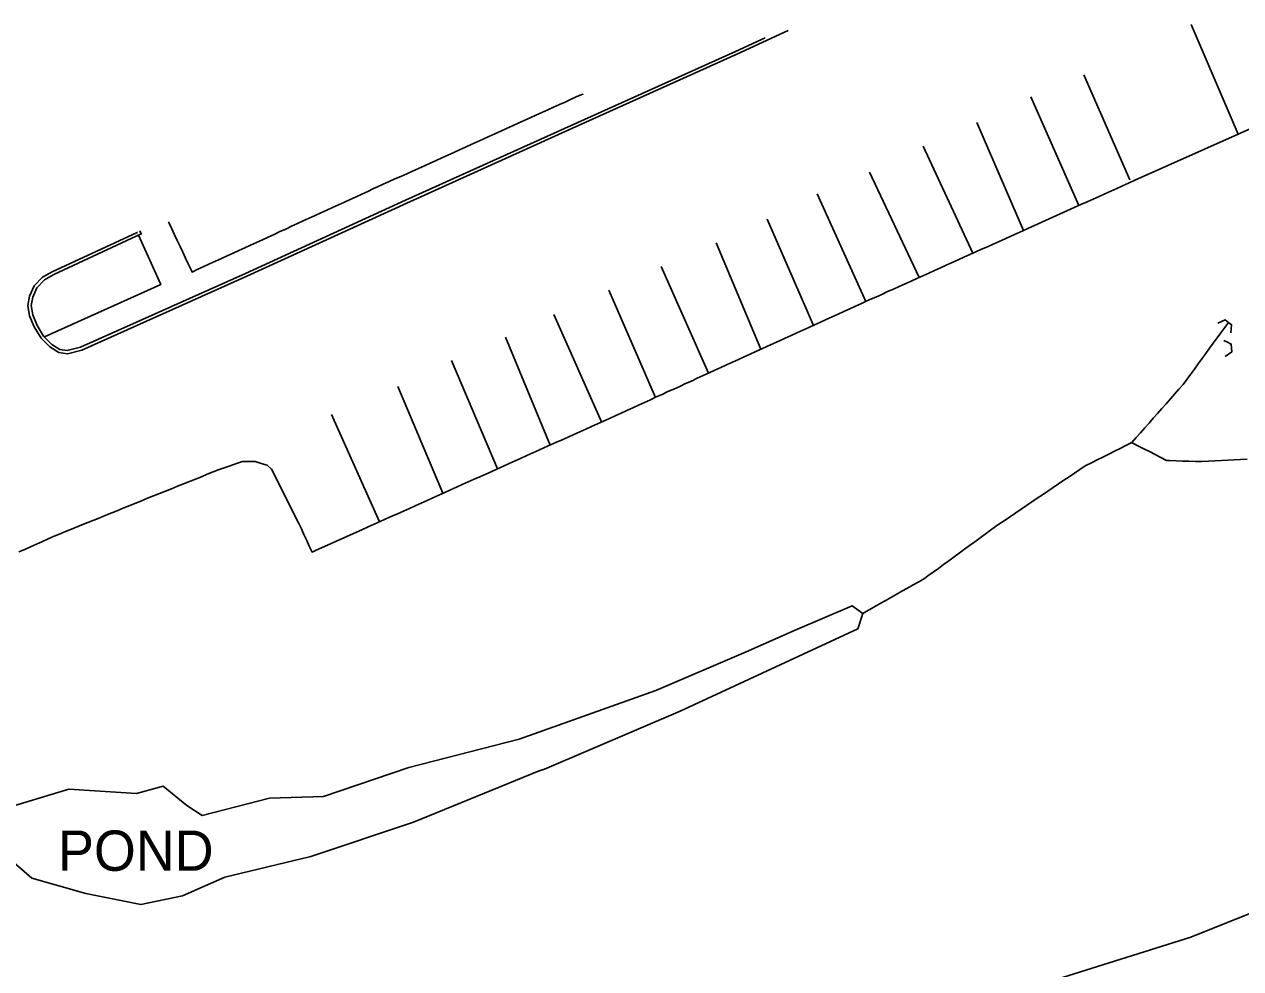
# Model space of a CAD drawing. Extents: x 1901471 to 1963503, y 756461 to 799997.
# Drawn here: x 1930965.7 to 1931154.5, y 773862.6 to 774009.1 of the extents above; entities that cross this region are included whole.
import ezdxf

# ---------------------------------------------------------------- set-up
doc = ezdxf.new("R2010")
doc.units = 0
for name, color, linetype in [('Default', 7, 'Continuous'), ('RD_EX_Bridge', 7, 'Continuous'), ('RD_EX_Conc', 7, 'Continuous'), ('RD_EX_Fence_Other', 7, 'Continuous'), ('RD_EX_H2O', 7, 'Continuous'), ('RD_EX_Road', 7, 'Continuous')]:
    doc.layers.add(name, color=color, linetype=linetype)

# ---------------------------------------------------------------- blocks, each defined once
blk = doc.blocks.new('CB')
at = {"layer": 'Default'}
blk.add_lwpolyline([(0.11, -0.127), (0.055, -0.095), (0, -0.063), (0, 0), (0, 0.063), (0.055, 0.095), (0.11, 0.127)], dxfattribs=at)

msp = doc.modelspace()

# ---------------------------------------------------------------- linework, layer by layer
at = {"layer": 'RD_EX_Conc'}
for points in [[(1931080.67, 774007.02), (1931076.08, 774004.9), (1931050.6, 773993.43), (1931024.88, 773981.81), (1931000.03, 773970.46), (1930974.44, 773959.03), (1930972.38, 773958.5), (1930971.24, 773958.68), (1930970, 773959.45), (1930968.71, 773960.72), (1930967.69, 773962.38), (1930967.01, 773964.03), (1930966.79, 773965.5), (1930967.01, 773966.78), (1930967.66, 773968.24), (1930968.84, 773969.48), (1930970.28, 773970.27), (1930983.86, 773976.59), (1930983.64, 773977.07)], [(1930988.09, 773978.44), (1930988.17, 773978.27), (1930988.6, 773977.36), (1930989.02, 773976.46), (1930989.45, 773975.55), (1930989.87, 773974.65), (1930990.3, 773973.75), (1930990.73, 773972.84), (1930991.15, 773971.94), (1930991.58, 773971.03), (1930991.74, 773970.68), (1930992.65, 773971.1), (1930993.56, 773971.52), (1930994.47, 773971.93), (1930995.38, 773972.35), (1930996.29, 773972.77), (1930997.2, 773973.18), (1930998.11, 773973.6), (1930999.01, 773974.02), (1930999.92, 773974.43), (1931000.83, 773974.85), (1931001.74, 773975.27), (1931002.65, 773975.69), (1931003.56, 773976.1), (1931004.47, 773976.52), (1931005.38, 773976.94), (1931006.29, 773977.35), (1931007.19, 773977.77), (1931008.1, 773978.19), (1931009.01, 773978.6), (1931009.92, 773979.02), (1931010.83, 773979.44), (1931011.74, 773979.85), (1931012.65, 773980.27), (1931013.56, 773980.69), (1931014.47, 773981.1), (1931015.38, 773981.52), (1931016.28, 773981.94), (1931017.19, 773982.36), (1931018.1, 773982.77), (1931019.01, 773983.19), (1931019.92, 773983.61), (1931020.5, 773983.87), (1931021.41, 773984.28), (1931022.32, 773984.7), (1931023.23, 773985.11), (1931024.15, 773985.52), (1931025.06, 773985.93), (1931025.97, 773986.34), (1931026.88, 773986.76), (1931027.79, 773987.17), (1931028.7, 773987.58), (1931029.61, 773987.99), (1931030.52, 773988.4), (1931031.44, 773988.82), (1931032.35, 773989.23), (1931033.26, 773989.64), (1931034.17, 773990.05), (1931035.08, 773990.46), (1931035.99, 773990.88), (1931036.9, 773991.29), (1931037.81, 773991.7), (1931038.72, 773992.11), (1931039.64, 773992.52), (1931040.55, 773992.93), (1931041.46, 773993.35), (1931042.37, 773993.76), (1931043.28, 773994.17), (1931044.19, 773994.58), (1931045.1, 773994.99), (1931046.01, 773995.41), (1931046.93, 773995.82), (1931047.84, 773996.23), (1931048.75, 773996.64), (1931049.66, 773997.05), (1931050.57, 773997.47), (1931051.48, 773997.88), (1931052.39, 773998.29), (1931052.41, 773998.3)], [(1930968.82, 773960.6), (1930986.88, 773968.75), (1930983.43, 773976.39)]]:
    msp.add_lwpolyline(points, dxfattribs=at)
at = {"layer": 'RD_EX_Fence_Other'}
msp.add_lwpolyline([(1931184.6, 773882.67), (1931146.73, 773867.47), (1931107.73, 773855.24), (1931062.16, 773840.97), (1931003.73, 773822.06), (1930974.47, 773812.52), (1930918.42, 773793.99), (1930887.7, 773784.12), (1930820.63, 773762.35), (1930775.55, 773748.05), (1930749.06, 773739.33), (1930711.54, 773727.28), (1930684.13, 773718.07), (1930638.41, 773702.72), (1930617.44, 773697.23), (1930569.5, 773684.77), (1930522.16, 773674.37), (1930493.51, 773667.87), (1930453.82, 773661.44), (1930414.68, 773655.92), (1930381.09, 773651.81)], dxfattribs=at)
at = {"layer": 'RD_EX_H2O'}
for points in [[(1931152.58, 773962.87), (1931152, 773962.07), (1931151.41, 773961.26), (1931150.82, 773960.45), (1931150.23, 773959.65), (1931149.65, 773958.84), (1931149.06, 773958.03), (1931148.47, 773957.22), (1931147.88, 773956.42), (1931147.3, 773955.61), (1931146.71, 773954.8), (1931146.12, 773953.99), (1931145.56, 773953.22), (1931144.9, 773952.48), (1931144.23, 773951.73), (1931143.57, 773950.98), (1931142.91, 773950.23), (1931142.25, 773949.48), (1931141.58, 773948.73), (1931140.92, 773947.98), (1931140.26, 773947.24), (1931139.59, 773946.49), (1931138.93, 773945.74), (1931138.27, 773944.99), (1931137.58, 773944.21), (1931136.68, 773943.77), (1931135.79, 773943.32), (1931134.89, 773942.87), (1931134, 773942.43), (1931133.1, 773941.98), (1931132.21, 773941.54), (1931131.31, 773941.09), (1931130.35, 773940.61), (1931129.52, 773940.05), (1931128.7, 773939.49), (1931127.87, 773938.93), (1931127.04, 773938.37), (1931127.04, 773938.37), (1931126.21, 773937.81), (1931125.38, 773937.25), (1931124.56, 773936.69), (1931123.73, 773936.13), (1931122.9, 773935.57), (1931122.07, 773935.01), (1931121.24, 773934.44), (1931120.42, 773933.88), (1931119.59, 773933.32), (1931118.76, 773932.76), (1931117.93, 773932.2), (1931117.1, 773931.64), (1931116.45, 773931.2), (1931115.64, 773930.61), (1931114.84, 773930.02), (1931114.03, 773929.43), (1931113.22, 773928.84), (1931112.41, 773928.25), (1931111.61, 773927.66), (1931110.8, 773927.07), (1931109.99, 773926.48), (1931109.18, 773925.89), (1931108.38, 773925.3), (1931107.57, 773924.71), (1931106.76, 773924.12), (1931105.95, 773923.53), (1931105.39, 773923.12), (1931104.52, 773922.63), (1931103.65, 773922.14), (1931102.78, 773921.64), (1931101.91, 773921.15), (1931101.04, 773920.66), (1931100.17, 773920.17), (1931099.3, 773919.67), (1931098.44, 773919.18), (1931097.57, 773918.69), (1931096.7, 773918.2), (1931095.83, 773917.71)], [(1931155.47, 773941.64), (1931154.47, 773941.58), (1931153.47, 773941.53), (1931152.47, 773941.47), (1931151.48, 773941.42), (1931150.48, 773941.37), (1931149.48, 773941.31), (1931148.45, 773941.26), (1931147.45, 773941.29), (1931146.45, 773941.32), (1931145.45, 773941.36), (1931144.45, 773941.39), (1931143.46, 773941.42), (1931142.99, 773941.44), (1931142.1, 773941.9), (1931141.21, 773942.35), (1931140.32, 773942.81), (1931139.43, 773943.26), (1931138.54, 773943.72), (1931137.65, 773944.17), (1931137.58, 773944.21)], [(1930964.23, 773887.9), (1930972.64, 773890.45), (1930983.14, 773889.78), (1930987.24, 773890.94), (1930990.95, 773887.91), (1930993.32, 773886.37), (1931003.74, 773889.05), (1931012.13, 773889.34), (1931025.37, 773893.81), (1931042.53, 773898.22), (1931063.73, 773905.76), (1931077.74, 773911.75), (1931085.36, 773915.14), (1931094.17, 773918.88), (1931095.83, 773917.71), (1931095.09, 773915.35), (1931067.51, 773902.55), (1931046.43, 773893.58), (1931045.62, 773893.31), (1931026.13, 773885.33), (1931010.17, 773880.02), (1930996.85, 773876.79), (1930990.25, 773873.89), (1930983.8, 773872.57), (1930975.27, 773874.25), (1930966.85, 773876.64), (1930962.87, 773880.1)]]:
    msp.add_lwpolyline(points, dxfattribs=at)
at = {"layer": 'RD_EX_Road'}
for points in [[(1931084.27, 774008.13), (1931076.29, 774004.45), (1931050.8, 773992.97), (1931025.08, 773981.35), (1931000.23, 773970.01), (1930974.61, 773958.55), (1930972.4, 773957.99), (1930971.06, 773958.2), (1930969.69, 773959.06), (1930968.31, 773960.4), (1930967.25, 773962.16), (1930966.53, 773963.89), (1930966.28, 773965.5), (1930966.53, 773966.92), (1930967.24, 773968.53), (1930968.53, 773969.88), (1930970.05, 773970.71), (1930983.2, 773976.83), (1930983.16, 773976.92)], [(1931154.07, 773992.05), (1931146.78, 774009.1)], [(1931137.27, 773985), (1931130.12, 774001.25)], [(1930964.86, 773927.25), (1930965.77, 773927.65), (1930966.69, 773928.06), (1930967.6, 773928.46), (1930968.52, 773928.87), (1930969.43, 773929.27), (1930970.34, 773929.68), (1930971.26, 773930.08), (1930971.86, 773930.33), (1930972.79, 773930.7), (1930974.64, 773931.45), (1930975.57, 773931.82), (1930976.5, 773932.2), (1930977.42, 773932.57), (1930978.35, 773932.95), (1930979.28, 773933.32), (1930980.2, 773933.69), (1930981.13, 773934.07), (1930982.06, 773934.44), (1930982.99, 773934.82), (1930983.91, 773935.19), (1930984.84, 773935.57), (1930985.77, 773935.94), (1930986.7, 773936.31), (1930987.62, 773936.69), (1930988.55, 773937.06), (1930989.48, 773937.44), (1930990.4, 773937.81), (1930991.33, 773938.18), (1930992.26, 773938.56), (1930993.19, 773938.93), (1930994.11, 773939.31), (1930995.04, 773939.68), (1930995.97, 773940.06), (1930996.72, 773940.31), (1930997.67, 773940.63), (1930998.62, 773940.96), (1930999.56, 773941.28), (1931000.56, 773941.27), (1931001.56, 773941.27), (1931002.47, 773940.98), (1931003.42, 773940.69), (1931004.07, 773940.07), (1931008.28, 773931.77), (1931008.7, 773930.86), (1931009.11, 773929.95), (1931009.53, 773929.04), (1931009.94, 773928.13), (1931010.36, 773927.22), (1931010.88, 773927.46), (1931018.18, 773930.73), (1931019.09, 773931.14), (1931020, 773931.55), (1931020.91, 773931.96), (1931021.82, 773932.37), (1931022.74, 773932.78), (1931023.65, 773933.19), (1931024.56, 773933.6), (1931025.47, 773934.01), (1931026.38, 773934.42), (1931027.3, 773934.83), (1931028.21, 773935.24), (1931029.12, 773935.65), (1931030.03, 773936.06), (1931030.95, 773936.47), (1931031.86, 773936.88), (1931032.77, 773937.29), (1931033.68, 773937.7), (1931034.59, 773938.11), (1931035.51, 773938.52), (1931036.42, 773938.93), (1931037.33, 773939.34), (1931038.24, 773939.75), (1931039.15, 773940.16), (1931040.07, 773940.57), (1931040.98, 773940.98), (1931041.89, 773941.39), (1931042.8, 773941.8), (1931043.72, 773942.21), (1931044.63, 773942.62), (1931045.54, 773943.03), (1931046.45, 773943.44), (1931047.36, 773943.85), (1931048.28, 773944.26), (1931049.19, 773944.67), (1931050.1, 773945.08), (1931051.01, 773945.49), (1931051.92, 773945.9), (1931052.84, 773946.31), (1931053.75, 773946.72), (1931054.68, 773947.14), (1931055.59, 773947.55), (1931056.5, 773947.97), (1931057.41, 773948.38), (1931058.32, 773948.8), (1931059.23, 773949.21), (1931060.14, 773949.63), (1931061.05, 773950.04), (1931061.96, 773950.46), (1931062.87, 773950.87), (1931063.78, 773951.29), (1931064.69, 773951.7), (1931065.6, 773952.12), (1931066.51, 773952.53), (1931067.42, 773952.94), (1931068.33, 773953.36), (1931069.24, 773953.77), (1931070.15, 773954.19), (1931071.06, 773954.6), (1931071.97, 773955.02), (1931072.88, 773955.43), (1931073.79, 773955.85), (1931074.7, 773956.26), (1931075.61, 773956.68), (1931076.52, 773957.09), (1931077.43, 773957.51), (1931078.34, 773957.92), (1931079.25, 773958.34), (1931080.16, 773958.75), (1931081.07, 773959.16), (1931081.98, 773959.58), (1931082.89, 773959.99), (1931083.8, 773960.41), (1931084.71, 773960.82), (1931085.62, 773961.24), (1931086.53, 773961.65), (1931087.44, 773962.07), (1931088.35, 773962.48), (1931089.26, 773962.9), (1931090.17, 773963.31), (1931091.08, 773963.73), (1931091.99, 773964.14), (1931092.9, 773964.56), (1931093.81, 773964.97), (1931094.72, 773965.38), (1931095.63, 773965.8), (1931096.03, 773965.98), (1931096.95, 773966.39), (1931097.86, 773966.8), (1931098.77, 773967.21), (1931099.68, 773967.63), (1931100.59, 773968.04), (1931101.5, 773968.45), (1931102.42, 773968.86), (1931103.33, 773969.27), (1931104.24, 773969.68), (1931105.15, 773970.09), (1931106.06, 773970.5), (1931106.98, 773970.91), (1931107.89, 773971.32), (1931108.8, 773971.73), (1931109.71, 773972.14), (1931110.62, 773972.55), (1931111.53, 773972.97), (1931112.45, 773973.38), (1931113.36, 773973.79), (1931114.27, 773974.2), (1931115.18, 773974.61), (1931116.09, 773975.02), (1931117, 773975.43), (1931117.92, 773975.84), (1931118.83, 773976.25), (1931119.74, 773976.66), (1931120.65, 773977.07), (1931121.56, 773977.48), (1931122.47, 773977.89), (1931129.77, 773981.18), (1931130.68, 773981.59), (1931131.59, 773982), (1931132.5, 773982.41), (1931133.42, 773982.82), (1931134.33, 773983.23), (1931135.24, 773983.64), (1931136.15, 773984.06), (1931137.06, 773984.47), (1931137.97, 773984.88), (1931170.72, 773999.48)], [(1931129.35, 773980.99), (1931121.89, 773997.87)], [(1931120.79, 773977.14), (1931113.52, 773993.88)], [(1931112.91, 773973.59), (1931105.19, 773990.18)], [(1931104.57, 773969.83), (1931096.88, 773986.18)], [(1931096.29, 773966.1), (1931088.77, 773982.82)], [(1931088.18, 773962.4), (1931080.98, 773978.89)], [(1931080.02, 773958.69), (1931073.07, 773975.2)], [(1931071.91, 773954.99), (1931064.56, 773971.54)], [(1931063.65, 773951.23), (1931056.42, 773967.87)], [(1931055.29, 773947.42), (1931047.89, 773964.07)], [(1931047.33, 773943.83), (1931040.4, 773960.56)], [(1931039.13, 773940.15), (1931032, 773956.96)], [(1931030.68, 773936.35), (1931023.69, 773952.93)], [(1931020.81, 773931.92), (1931013.39, 773948.6)]]:
    msp.add_lwpolyline(points, dxfattribs=at)

# ---------------------------------------------------------------- block references
at = {"layer": 'RD_EX_Bridge'}
for p, xscale, yscale, rotation in [((1931152.58, 773962.87), 9.842519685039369, 9.842519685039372, -126.26816900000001), ((1931153.06, 773958.89), 9.84251968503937, 9.84251968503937, -175.683972)]:
    msp.add_blockref('CB', p, dxfattribs=dict(at, xscale=xscale, yscale=yscale, rotation=rotation))

# ---------------------------------------------------------------- texts
at = {"layer": 'RD_EX_H2O'}
msp.add_text('POND', height=6.25, dxfattribs=at).set_placement((1930970.94, 773877.79))

doc.saveas('drawing.dxf')
